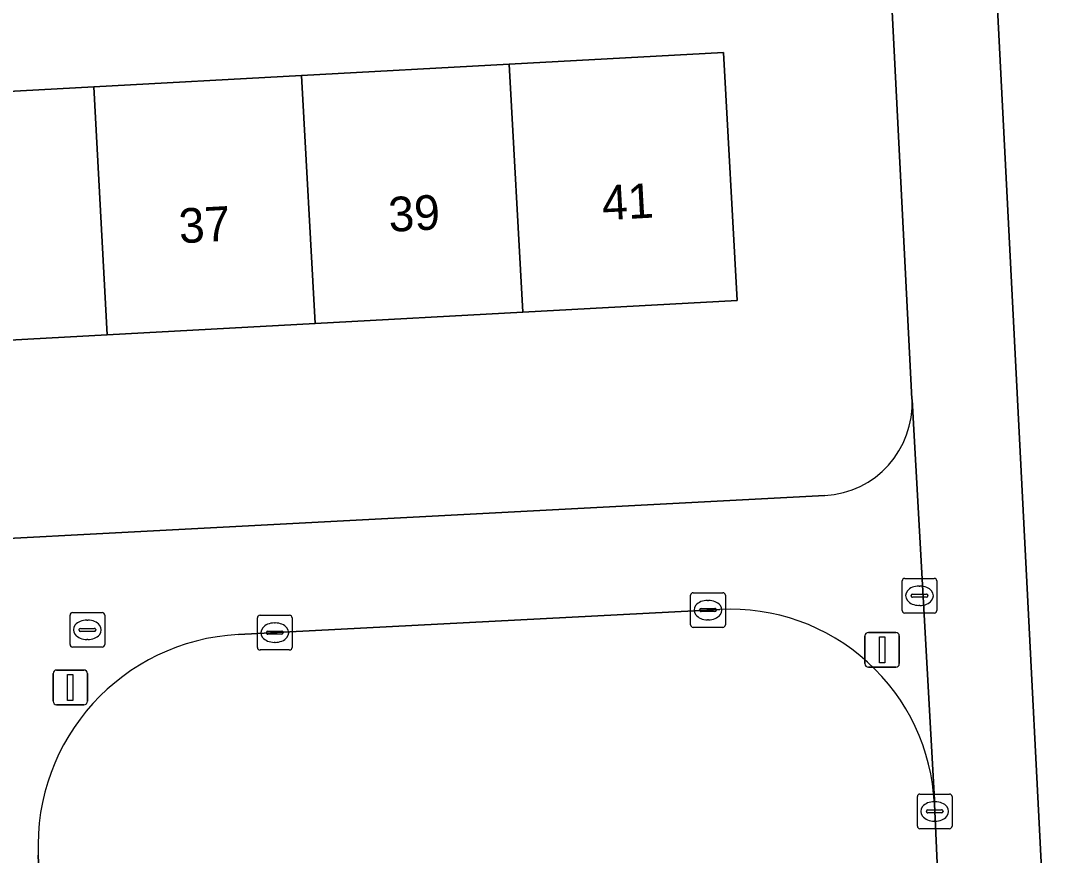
# Model space of a CAD drawing. Extents: x 160554 to 161248, y 385329 to 386506.
# Drawn here: x 160901.37 to 160931.4, y 385432.61 to 385456.67 of the extents above; entities that cross this region are included whole.
import ezdxf

# ---------------------------------------------------------------- set-up
doc = ezdxf.new("R2010")
doc.units = 0
for name, color, linetype in [('IMGEO_Erf', 7, 'Continuous'), ('IMGEO_Kolk', 7, 'Continuous'), ('IMGEO_Lichtmast', 7, 'Continuous'), ('IMGEO_Pand', 7, 'Continuous'), ('IMGEO_Pand_nummerreeks', 7, 'Continuous'), ('IMGEO_Rijbaan_lokaal_open', 7, 'Continuous'), ('IMGEO_Rioolput', 7, 'Continuous'), ('IMGEO_Voetpad_open', 7, 'Continuous')]:
    doc.layers.add(name, color=color, linetype=linetype)

msp = doc.modelspace()

# ---------------------------------------------------------------- linework, layer by layer
at = {"layer": 'IMGEO_Erf'}
for points in [[(160950.246, 385437.45), (160952.033, 385437.559), (160951.919, 385440.23), (160949.466, 385440.129), (160949.275, 385444.764), (160949.082, 385449.441), (160951.536, 385449.542), (160951.427, 385452.25), (160948.811, 385452.143), (160948.617, 385456.879), (160951.233, 385456.986), (160950.644, 385466.407), (160929.105, 385465.306), (160932.057, 385407.596)], [(160927.066, 385445.771), (160926.084, 385465.091)], [(160879.995, 385440.637), (160924.557, 385442.982)]]:
    msp.add_lwpolyline(points, dxfattribs=at)
msp.add_lwpolyline([(160915.847, 385448.268), (160909.856, 385447.942), (160903.865, 385447.615), (160897.873, 385447.289), (160891.882, 385446.963), (160885.891, 385446.637), (160879.722, 385446.301), (160879.333, 385453.455), (160885.501, 385453.791), (160891.492, 385454.117), (160897.483, 385454.443), (160903.475, 385454.769), (160909.466, 385455.096), (160915.457, 385455.422), (160921.633, 385455.758), (160922.022, 385448.604)], close=True, dxfattribs=at)
msp.add_arc((160924.413, 385445.635), 2.657, 273.1082, 2.9424, dxfattribs=at)
at = {"layer": 'IMGEO_Kolk'}
for p, q in [((160920.684, 385439.252), (160920.684, 385440.104)), ((160920.759, 385440.178), (160921.611, 385440.178)), ((160921.685, 385440.104), (160921.685, 385439.252)), ((160921.172, 385439.958), (160921.197, 385439.958)), ((160908.194, 385438.601), (160908.194, 385439.453)), ((160908.269, 385439.527), (160909.121, 385439.527)), ((160909.195, 385439.453), (160909.195, 385438.601)), ((160920.943, 385439.672), (160920.943, 385439.684)), ((160921.381, 385439.635), (160920.983, 385439.635)), ((160920.986, 385439.721), (160921.384, 385439.721)), ((160921.427, 385439.684), (160921.427, 385439.672)), ((160908.682, 385439.307), (160908.707, 385439.307)), ((160921.611, 385439.178), (160920.759, 385439.178)), ((160921.195, 385439.398), (160921.17, 385439.398)), ((160908.453, 385439.021), (160908.453, 385439.033)), ((160908.891, 385438.984), (160908.493, 385438.984)), ((160908.496, 385439.07), (160908.894, 385439.07)), ((160908.937, 385439.033), (160908.937, 385439.021)), ((160908.705, 385438.747), (160908.68, 385438.747)), ((160909.121, 385438.527), (160908.269, 385438.527)), ((160927.296, 385434.372), (160928.148, 385434.372)), ((160927.221, 385433.446), (160927.221, 385434.298)), ((160927.709, 385434.152), (160927.734, 385434.152)), ((160928.222, 385434.298), (160928.222, 385433.446)), ((160927.48, 385433.866), (160927.48, 385433.878)), ((160927.918, 385433.829), (160927.52, 385433.829)), ((160927.523, 385433.915), (160927.921, 385433.915)), ((160927.964, 385433.878), (160927.964, 385433.866)), ((160927.732, 385433.592), (160927.707, 385433.592)), ((160928.148, 385433.372), (160927.296, 385433.372))]:
    msp.add_line(p, q, dxfattribs=at)
for points in [[(160920.684, 385439.252), (160920.684, 385440.104)], [(160920.759, 385440.178), (160921.611, 385440.178)], [(160921.685, 385440.104), (160921.685, 385439.252)], [(160908.194, 385438.601), (160908.194, 385439.453)], [(160908.269, 385439.527), (160909.121, 385439.527)], [(160909.195, 385439.453), (160909.195, 385438.601)], [(160921.611, 385439.178), (160920.759, 385439.178)], [(160909.121, 385438.527), (160908.269, 385438.527)], [(160927.296, 385434.372), (160928.148, 385434.372)], [(160927.221, 385433.446), (160927.221, 385434.298)], [(160928.222, 385434.298), (160928.222, 385433.446)], [(160928.148, 385433.372), (160927.296, 385433.372)]]:
    msp.add_lwpolyline(points, dxfattribs=at)
for centre, radius, start, end in [((160920.761, 385440.102), 0.0765, 91.552, 178.448), ((160920.761, 385440.102), 0.0765, 91.552, 178.448), ((160921.609, 385440.102), 0.0765, 1.552, 88.448), ((160921.609, 385440.102), 0.0765, 1.552, 88.448), ((160908.271, 385439.451), 0.0765, 91.552, 178.448), ((160908.271, 385439.451), 0.0765, 91.552, 178.448), ((160909.119, 385439.451), 0.0765, 1.552, 88.448), ((160909.119, 385439.451), 0.0765, 1.552, 88.448), ((160920.983, 385439.681), 0.0403, 85.8775, 175.7526), ((160920.98, 385439.671), 0.0366, 178.938, 274.7102), ((160921.384, 385439.678), 0.043, 264.8664, 352.4533), ((160921.388, 385439.683), 0.0386, 1.7309, 96.639), ((160920.761, 385439.254), 0.0765, 181.552, 268.448), ((160920.761, 385439.254), 0.0765, 181.552, 268.448), ((160921.609, 385439.254), 0.0765, 271.552, 358.448), ((160921.609, 385439.254), 0.0765, 271.552, 358.448), ((160908.493, 385439.03), 0.0403, 85.8775, 175.7526), ((160908.49, 385439.02), 0.0366, 178.938, 274.7102), ((160908.894, 385439.027), 0.043, 264.8664, 352.4533), ((160908.898, 385439.032), 0.0386, 1.7309, 96.639), ((160908.271, 385438.603), 0.0765, 181.552, 268.448), ((160908.271, 385438.603), 0.0765, 181.552, 268.448), ((160909.119, 385438.603), 0.0765, 271.552, 358.448), ((160909.119, 385438.603), 0.0765, 271.552, 358.448), ((160927.298, 385434.296), 0.0765, 91.552, 178.448), ((160927.298, 385434.296), 0.0765, 91.552, 178.448), ((160928.146, 385434.296), 0.0765, 1.552, 88.448), ((160928.146, 385434.296), 0.0765, 1.552, 88.448), ((160927.52, 385433.875), 0.0403, 85.8775, 175.7526), ((160927.517, 385433.865), 0.0366, 178.938, 274.7102), ((160927.921, 385433.872), 0.043, 264.8664, 352.4533), ((160927.925, 385433.877), 0.0386, 1.7309, 96.639), ((160927.298, 385433.448), 0.0765, 181.552, 268.448), ((160927.298, 385433.448), 0.0765, 181.552, 268.448), ((160928.146, 385433.448), 0.0765, 271.552, 358.448), ((160928.146, 385433.448), 0.0765, 271.552, 358.448)]:
    msp.add_arc(centre, radius, start, end, dxfattribs=at)
for centre, major_axis, ratio, start_param, end_param in [((160921.171, 385439.678), (-0.387, 0.002), 0.722429, 4.712389, 7.853982), ((160921.196, 385439.678), (-0.39, 0.002), 0.717154, 1.570796, 4.712389), ((160908.681, 385439.027), (-0.387, 0.002), 0.722429, 4.712389, 7.853982), ((160908.706, 385439.027), (-0.39, 0.002), 0.717154, 1.570796, 4.712389), ((160927.708, 385433.872), (-0.387, 0.002), 0.722429, 4.712389, 7.853982), ((160927.733, 385433.872), (-0.39, 0.002), 0.717154, 1.570796, 4.712389)]:
    msp.add_ellipse(centre, major_axis=major_axis, ratio=ratio, start_param=start_param, end_param=end_param, dxfattribs=at)
at = {"layer": 'IMGEO_Lichtmast'}
for p, q in [((160925.71, 385438.133), (160925.71, 385438.933)), ((160925.71, 385438.933), (160925.71, 385438.133)), ((160925.81, 385439.033), (160926.6, 385439.033)), ((160926.6, 385439.033), (160925.81, 385439.033)), ((160926.7, 385438.933), (160926.7, 385438.133)), ((160926.7, 385438.133), (160926.7, 385438.933)), ((160926.6, 385438.033), (160925.81, 385438.033)), ((160925.81, 385438.033), (160926.6, 385438.033)), ((160902.303, 385437.049), (160902.303, 385437.849)), ((160902.303, 385437.849), (160902.303, 385437.049)), ((160902.403, 385437.949), (160903.193, 385437.949)), ((160903.193, 385437.949), (160902.403, 385437.949)), ((160903.293, 385437.849), (160903.293, 385437.049)), ((160903.293, 385437.049), (160903.293, 385437.849)), ((160903.193, 385436.949), (160902.403, 385436.949)), ((160902.403, 385436.949), (160903.193, 385436.949))]:
    msp.add_line(p, q, dxfattribs=at)
for points in [[(160926.13, 385438.908), (160926.28, 385438.908), (160926.28, 385438.158), (160926.13, 385438.158), (160926.13, 385438.908)], [(160902.723, 385437.824), (160902.873, 385437.824), (160902.873, 385437.074), (160902.723, 385437.074), (160902.723, 385437.824)]]:
    msp.add_lwpolyline(points, dxfattribs=at)
for centre, start, end in [((160925.81, 385438.933), 90, 180), ((160925.81, 385438.933), 90, 180), ((160926.6, 385438.933), 0, 90), ((160926.6, 385438.933), 360, 90), ((160925.81, 385438.133), 180, 270), ((160925.81, 385438.133), 180, 270), ((160926.6, 385438.133), 270, 0), ((160926.6, 385438.133), 270, 0), ((160902.403, 385437.849), 90, 180), ((160902.403, 385437.849), 90, 180), ((160903.193, 385437.849), 0, 90), ((160903.193, 385437.849), 360, 90), ((160902.403, 385437.049), 180, 270), ((160902.403, 385437.049), 180, 270), ((160903.193, 385437.049), 270, 0), ((160903.193, 385437.049), 270, 0)]:
    msp.add_arc(centre, 0.1, start, end, dxfattribs=at)
at = {"layer": 'IMGEO_Pand'}
for points in [[(160915.847, 385448.268), (160922.022, 385448.604), (160921.633, 385455.758), (160915.457, 385455.422)], [(160909.856, 385447.942), (160915.847, 385448.268), (160915.457, 385455.422), (160909.466, 385455.096)], [(160909.466, 385455.096), (160903.475, 385454.769), (160903.865, 385447.615), (160909.856, 385447.942)], [(160897.873, 385447.289), (160903.865, 385447.615), (160903.475, 385454.769), (160897.483, 385454.443)]]:
    msp.add_lwpolyline(points, close=True, dxfattribs=at)
at = {"layer": 'IMGEO_Rijbaan_lokaal_open'}
for points in [[(160921.529, 385439.695), (160907.647, 385438.972)], [(160930.876, 385369.442), (160930.677, 385373.303), (160930.613, 385374.533), (160930.421, 385378.278), (160928.798, 385410.012), (160927.711, 385434.087)], [(160901.875, 385432.61), (160902.976, 385407.8)]]:
    msp.add_lwpolyline(points, dxfattribs=at)
for centre, radius, start, end in [((160921.834, 385433.82), 5.883, 2.6017, 92.9728), ((160907.964, 385432.885), 6.095, 92.9784, 182.5891)]:
    msp.add_arc(centre, radius, start, end, dxfattribs=at)
at = {"layer": 'IMGEO_Rioolput'}
for p, q in [((160926.782, 385439.666), (160926.782, 385440.518)), ((160926.857, 385440.592), (160927.709, 385440.592)), ((160927.27, 385440.372), (160927.295, 385440.372)), ((160927.783, 385440.518), (160927.783, 385439.666)), ((160927.041, 385440.086), (160927.041, 385440.098)), ((160927.084, 385440.135), (160927.482, 385440.135)), ((160927.525, 385440.098), (160927.525, 385440.086)), ((160927.479, 385440.049), (160927.081, 385440.049)), ((160927.293, 385439.812), (160927.268, 385439.812)), ((160902.791, 385438.682), (160902.791, 385439.534)), ((160902.866, 385439.608), (160903.718, 385439.608)), ((160903.792, 385439.534), (160903.792, 385438.682)), ((160927.709, 385439.592), (160926.857, 385439.592)), ((160903.279, 385439.388), (160903.304, 385439.388)), ((160903.05, 385439.102), (160903.05, 385439.114)), ((160903.488, 385439.065), (160903.09, 385439.065)), ((160903.093, 385439.151), (160903.491, 385439.151)), ((160903.534, 385439.114), (160903.534, 385439.102)), ((160903.718, 385438.608), (160902.866, 385438.608)), ((160903.302, 385438.828), (160903.277, 385438.828))]:
    msp.add_line(p, q, dxfattribs=at)
for points in [[(160926.782, 385439.666), (160926.782, 385440.518)], [(160926.857, 385440.592), (160927.709, 385440.592)], [(160927.783, 385440.518), (160927.783, 385439.666)], [(160902.791, 385438.682), (160902.791, 385439.534)], [(160902.866, 385439.608), (160903.718, 385439.608)], [(160903.792, 385439.534), (160903.792, 385438.682)], [(160927.709, 385439.592), (160926.857, 385439.592)], [(160903.718, 385438.608), (160902.866, 385438.608)]]:
    msp.add_lwpolyline(points, dxfattribs=at)
for centre, radius, start, end in [((160926.859, 385440.516), 0.0765, 91.552, 178.448), ((160926.859, 385440.516), 0.0765, 91.552, 178.448), ((160927.707, 385440.516), 0.0765, 1.552, 88.448), ((160927.707, 385440.516), 0.0765, 1.552, 88.448), ((160927.081, 385440.095), 0.0403, 85.8775, 175.7526), ((160927.078, 385440.085), 0.0366, 178.938, 274.7102), ((160927.482, 385440.092), 0.043, 264.8664, 352.4533), ((160927.486, 385440.097), 0.0386, 1.7309, 96.639), ((160902.868, 385439.532), 0.0765, 91.552, 178.448), ((160902.868, 385439.532), 0.0765, 91.552, 178.448), ((160903.716, 385439.532), 0.0765, 1.552, 88.448), ((160903.716, 385439.532), 0.0765, 1.552, 88.448), ((160926.859, 385439.668), 0.0765, 181.552, 268.448), ((160926.859, 385439.668), 0.0765, 181.552, 268.448), ((160927.707, 385439.668), 0.0765, 271.552, 358.448), ((160927.707, 385439.668), 0.0765, 271.552, 358.448), ((160903.09, 385439.111), 0.0403, 85.8775, 175.7526), ((160903.087, 385439.101), 0.0366, 178.938, 274.7102), ((160903.491, 385439.108), 0.043, 264.8664, 352.4533), ((160903.495, 385439.113), 0.0386, 1.7309, 96.639), ((160902.868, 385438.684), 0.0765, 181.552, 268.448), ((160902.868, 385438.684), 0.0765, 181.552, 268.448), ((160903.716, 385438.684), 0.0765, 271.552, 358.448), ((160903.716, 385438.684), 0.0765, 271.552, 358.448)]:
    msp.add_arc(centre, radius, start, end, dxfattribs=at)
for centre, major_axis, ratio, start_param, end_param in [((160927.269, 385440.092), (-0.387, 0.002), 0.722429, 4.712389, 7.853982), ((160927.294, 385440.092), (-0.39, 0.002), 0.717154, 1.570796, 4.712389), ((160903.278, 385439.108), (-0.387, 0.002), 0.722429, 4.712389, 7.853982), ((160903.303, 385439.108), (-0.39, 0.002), 0.717154, 1.570796, 4.712389)]:
    msp.add_ellipse(centre, major_axis=major_axis, ratio=ratio, start_param=start_param, end_param=end_param, dxfattribs=at)
at = {"layer": 'IMGEO_Voetpad_open'}
for points in [[(160932.057, 385407.596), (160929.105, 385465.306), (160926.084, 385465.091), (160927.066, 385445.771), (160927.07, 385445.742), (160927.718, 385434.204), (160927.711, 385434.087), (160928.798, 385410.012), (160930.421, 385378.278), (160930.613, 385374.533), (160930.677, 385373.303), (160930.876, 385369.442), (160932.172, 385344.383), (160938.642, 385344.628), (160938.716, 385344.635)], [(160927.711, 385434.087), (160927.718, 385434.204), (160927.07, 385445.742), (160927.066, 385445.771)], [(160924.557, 385442.982), (160879.995, 385440.637)], [(160907.647, 385438.972), (160921.529, 385439.695)], [(160902.976, 385407.8), (160901.875, 385432.61)]]:
    msp.add_lwpolyline(points, dxfattribs=at)
for centre, radius, start, end in [((160924.413, 385445.635), 2.657, 273.1082, 2.9424), ((160921.834, 385433.82), 5.883, 2.6017, 92.9728), ((160907.964, 385432.885), 6.095, 92.9784, 182.5891)]:
    msp.add_arc(centre, radius, start, end, dxfattribs=at)

# ---------------------------------------------------------------- texts
at = {"layer": 'IMGEO_Pand_nummerreeks'}
for s, p in [('41', (160918.151, 385450.917)), ('39', (160911.996, 385450.582)), ('37', (160905.953, 385450.253))]:
    msp.add_text(s, height=1, rotation=3.1164, dxfattribs=at).set_placement(p)

doc.saveas('drawing.dxf')
